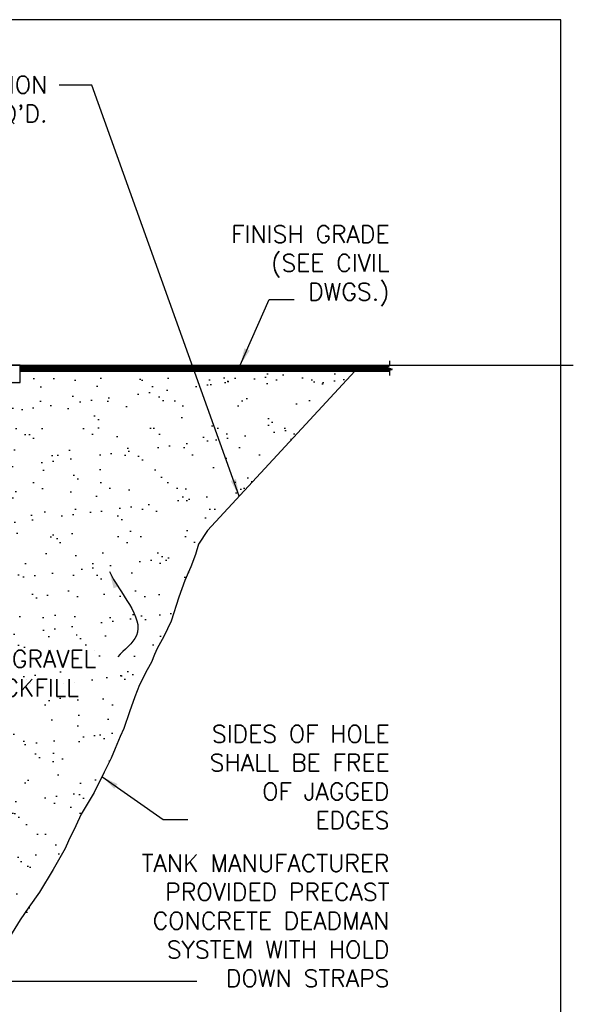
# Model space of a CAD drawing. Extents: x -169 to 2224, y 0 to 2796.
# Tile 448 of 530: x 2032 to 2224, y 762 to 1104. Entities that reach past the tile are written whole.
import ezdxf

# ---------------------------------------------------------------- set-up
doc = ezdxf.new("R2010")
doc.units = 0
doc.header["$MEASUREMENT"] = 0
doc.layers.add('FREEZE-LINES', color=8, linetype='CONTINUOUS', plot=False)
for name, color, linetype in [('FREEZE-OUTLINE-TITLES', 60, 'CONTINUOUS'), ('PEAGRAVEL-HATCH', 3, 'CONTINUOUS'), ('TANK-HOLE', 5, 'CONTINUOUS'), ('TANK-SLAB', 6, 'CONTINUOUS'), ('TEXT', 3, 'CONTINUOUS')]:
    doc.layers.add(name, color=color, linetype=linetype)
doc.styles.add('SIMPLEX', font='simplex')
doc.dimstyles.new('DIM64', dxfattribs={"dimscale": 64, "dimtxt": 0.09375, "dimasz": 0.09375, "dimexe": 0.0625, "dimexo": 0.0625, "dimgap": 0.046875, "dimtad": 1, "dimdec": 4, "dimzin": 3, "dimdsep": 46, "dimlunit": 4, "dimtxsty": 'SIMPLEX', "dimcen": 0, "dimclrd": 256, "dimclre": 256, "dimclrt": 256, "dimadec": 0, "dimazin": 0, "dimtfac": 1, "dimtdec": 4, "dimtmove": 0, "dimatfit": 3, "dimfxl": 1, "dimfrac": 2, "dimtolj": 1, "dimtzin": 0, "dimarcsym": 0})

msp = doc.modelspace()

# ---------------------------------------------------------------- hatches: boundary and pattern name
at = {"layer": 'PEAGRAVEL-HATCH'}
h = msp.add_hatch(dxfattribs=at)
h.set_pattern_fill('AR-SAND', color=256, scale=7.5, style=0)
h.set_pattern_definition([(37.5, (1276.946, 791.531), (-0.47245, 14.45118), [0, -11.4, 0, -12.75, 0, -12.1875]), (7.5, (1276.946, 791.531), (13.27333, 21.1661), [0, -6.15, 0, -10.275, 0, -3.9375]), (327.5, (1267.721, 791.531), (23.35606, 0.04244), [0, -3.75, 0, -13.5, 0, -17.625]), (317.5, (1267.721, 791.531), (22.54595, 6.58257), [0, -1.875, 0, -8.85, 0, -10.125])])
h.paths.add_polyline_path([(2010.69794, 978.01471), (2148.43141, 982.01454), (2095.6301, 924.30832), (2092.20893, 916.16158), (2087.20677, 903.54728), (2085.88495, 899.34252), (2080.83019, 887.80718), (2076.16573, 878.31868), (2074.84391, 875.6907), (2074.38276, 874.77387), (2073.5221, 873.06272), (2074.04046, 874.37671), (2073.00374, 871.74874), (2072.74456, 870.96034), (2070.04437, 863.70323), (2069.09999, 860.79094), (2068.43896, 859.40725), (2066.55018, 853.58268), (2065.97911, 853.03071), (2063.74906, 847.6096), (2062.48815, 845.18684), (2057.08146, 834.31725), (2054.602, 829.92632), (2050.11805, 822.35836), (2047.95852, 816.74091), (2046.93017, 814.80567), (2045.66303, 812.58279), (2041.46974, 805.2267), (2033.47769, 791.33949), (2015.66103, 769.39189)])
h.paths.add_polyline_path([(2042.50683, 867.55102), (1983.50683, 867.55102), (1983.50683, 886.55102), (2042.50683, 886.55102)])
h = msp.add_hatch(dxfattribs=at)
h.set_pattern_fill('AR-SAND', color=256, scale=7.5, style=0)
h.set_pattern_definition([(37.5, (1251.882, 978.015), (-0.47245, 14.45118), [0, -11.4, 0, -12.75, 0, -12.1875]), (7.5, (1251.882, 978.015), (13.27333, 21.1661), [0, -6.15, 0, -10.275, 0, -3.9375]), (327.5, (1242.657, 978.015), (23.35606, 0.04244), [0, -3.75, 0, -13.5, 0, -17.625]), (317.5, (1242.657, 978.015), (22.54595, 6.58257), [0, -1.875, 0, -8.85, 0, -10.125])])
h.paths.add_polyline_path([(2032.05379, 978.01471), (2032.05379, 982.01471), (2148.43739, 982.01471), (2144.6091, 978.01471)])
h = msp.add_hatch(dxfattribs=at)
h.set_pattern_fill('AR-SAND', color=256, scale=7.5, style=0)
h.set_pattern_definition([(37.5, (1357.813, 767.535), (-0.47245, 14.45118), [0, -11.4, 0, -12.75, 0, -12.1875]), (7.5, (1357.813, 767.535), (13.2733, 21.1661), [0, -6.15, 0, -10.275, 0, -3.9375]), (327.5, (1348.588, 767.535), (23.35606, 0.04244), [0, -3.75, 0, -13.5, 0, -17.625]), (317.5, (1348.588, 767.535), (22.54595, 6.58257), [0, -1.875, 0, -8.85, 0, -10.125])])
edge = h.paths.add_edge_path()
edge.add_line((1980.94794, 946.07721), (1991.13249, 946.07721))
edge.add_line((1991.13249, 946.07721), (1991.13249, 978.01471))
edge.add_line((1991.13249, 978.01471), (2010.69794, 978.01471))
edge.add_line((2010.69794, 978.01471), (2012.26904, 779.52602))
edge.add_line((2012.26904, 779.52602), (2007.28525, 779.49452))
edge.add_line((2007.28525, 779.49452), (2001.7651, 779.52587))
edge.add_line((2001.7651, 779.52587), (1994.86754, 779.52573))
edge.add_line((1994.86754, 779.52573), (1991.79145, 779.52879))
edge.add_line((1991.79145, 779.52879), (1989.19344, 779.53176))
edge.add_arc((1989.10877, 934.62745), 155.09571, 269.4018433, 270.0312782, ccw=False)
edge.add_line((1987.48963, 779.54019), (1981.8844, 779.52168))
edge.add_line((1981.8844, 779.52168), (1976.16553, 779.52783))
edge.add_line((1976.16553, 779.52783), (1980.94794, 946.07721))
h.paths.add_polyline_path([(2042.50683, 867.55102), (1983.50683, 867.55102), (1983.50683, 886.55102), (2042.50683, 886.55102)])
at = {"layer": 'TANK-SLAB'}
msp.add_hatch(color=256, dxfattribs=at).paths.add_polyline_path([(2016.28616, 984.0169), (2016.28616, 983.73346), (2031.77254, 983.73346), (2031.77254, 978.29596), (2012.48833, 978.29596), (2012.48833, 978.01471), (2032.05379, 978.01471), (2032.05379, 984.01471), (2016.30367, 984.01471)])

# ---------------------------------------------------------------- linework, layer by layer
at = {"layer": 'FREEZE-LINES', "linetype": 'Continuous'}
msp.add_line((1934.77321, 984.01471), (2224.31975, 984.01471), dxfattribs=at)
at = {"layer": 'FREEZE-OUTLINE-TITLES', "linetype": 'Continuous'}
msp.add_lwpolyline([(2220, 1104.01471), (1176, 1104.01471), (1176, 564.00736), (2220, 564.00736)], close=True, dxfattribs=at)
at = {"layer": 'TANK-HOLE', "linetype": 'Continuous'}
msp.add_lwpolyline([(2148.43141, 982.01454), (2097.21109, 926.6735), (2094.0491, 921.94314), (2093.01238, 918.26397), (2091.40547, 914.0592), (2089.33204, 909.32884), (2087.20677, 903.54728), (2084.56314, 895.13775), (2081.97134, 889.88179), (2079.68904, 885.73257), (2078.80936, 883.57464), (2077.77264, 880.94666), (2076.16573, 878.31868), (2073.5221, 873.06272), (2071.96702, 868.85796), (2070.04437, 863.70323), (2068.1556, 857.87866), (2066.83354, 855.11127), (2065.12469, 850.95016), (2063.74906, 847.6096), (2061.22723, 842.76408), (2057.76399, 835.70788), (2053.28004, 828.13992), (2051.44002, 824.14477), (2048.84822, 818.88881), (2047.75967, 816.26083), (2043.56638, 808.90474), (2038.8439, 801.01855), (2035.1307, 795.8305), (2032.04781, 791.52311), (2028.4075, 785.39622)], dxfattribs=at)
at = {"layer": 'TANK-SLAB', "color": 7}
for p, q in [((2032.05379, 984.01471), (2160.43739, 984.01471)), ((2032.05379, 983.73346), (2160.23304, 983.73346)), ((2032.05379, 983.45221), (2159.55715, 983.45221)), ((2032.05379, 983.17096), (2160.06189, 983.17096)), ((2032.05379, 982.88971), (2160.73778, 982.88971)), ((2032.05379, 982.60846), (2161.39272, 982.60846)), ((2032.05379, 982.32721), (2160.71683, 982.32721)), ((2032.05379, 982.01471), (2160.43739, 982.01471))]:
    msp.add_line(p, q, dxfattribs=at)
at = {"layer": 'TANK-SLAB', "linetype": 'Continuous'}
msp.add_lwpolyline([(2160.43739, 985.51471), (2160.43739, 983.8185), (2159.47158, 983.4166), (2161.4032, 982.61282), (2160.43739, 982.21093), (2160.43739, 980.51471)], dxfattribs=at)
at = {"layer": 'TANK-SLAB'}
msp.add_lwpolyline([(2012.48833, 978.01471), (2032.05379, 978.01471), (2032.05379, 984.01471), (2012.48833, 984.01471)], dxfattribs=at)

# ---------------------------------------------------------------- texts
at = {"layer": 'TEXT', "char_height": 6, "style": 'SIMPLEX'}
for s, insert, width, attachment_point in [("SLOPE EXCAVATION AS REQ'D.", (2041.53659, 1084.4339), 90.2159827, 3), ('FINISH GRADE (SEE CIVIL DWGS.)', (2160.43739, 1032.54678), 72.4523901, 3), ('PEA GRAVEL BACKFILL', (2034.36268, 877.05102), 63.7671022, 5), ('SIDES OF HOLE SHALL BE FREE OF JAGGED EDGES', (2160.43739, 859.03088), 68.971409, 3), ('TANK MANUFACTURER PROVIDED PRECAST CONCRETE DEADMAN SYSTEM WITH HOLD DOWN STRAPS', (2160.43739, 814.15999), 104.1231054, 3)]:
    msp.add_mtext(s, dxfattribs=dict(at, insert=insert, width=width, attachment_point=attachment_point))

# ---------------------------------------------------------------- leaders
at = {"layer": 'TEXT'}
for points in [[(2108.20807, 938.54891), (2056.95674, 1081.23522), (2045.66093, 1081.23522)], [(2108.52077, 984.01471), (2118.56479, 1006.89987), (2127.31121, 1006.89987)], [(2060.47624, 841.2098), (2081.74448, 826.30211), (2090.32436, 826.30211)], [(1986.69794, 791.52328), (2005.72112, 770.19983), (2093.51116, 770.19983)]]:
    msp.add_leader(points, dimstyle='DIM64', dxfattribs=at)
at = {"layer": 'TEXT', "path_type": 1}
msp.add_leader([(2063.15348, 912.4729), (2072.46803, 890.14981), (2066.04225, 882.76114)], dimstyle='DIM64', override={"dimgap": 0.0625, "dimtad": 0}, dxfattribs=at)

doc.saveas('drawing.dxf')
